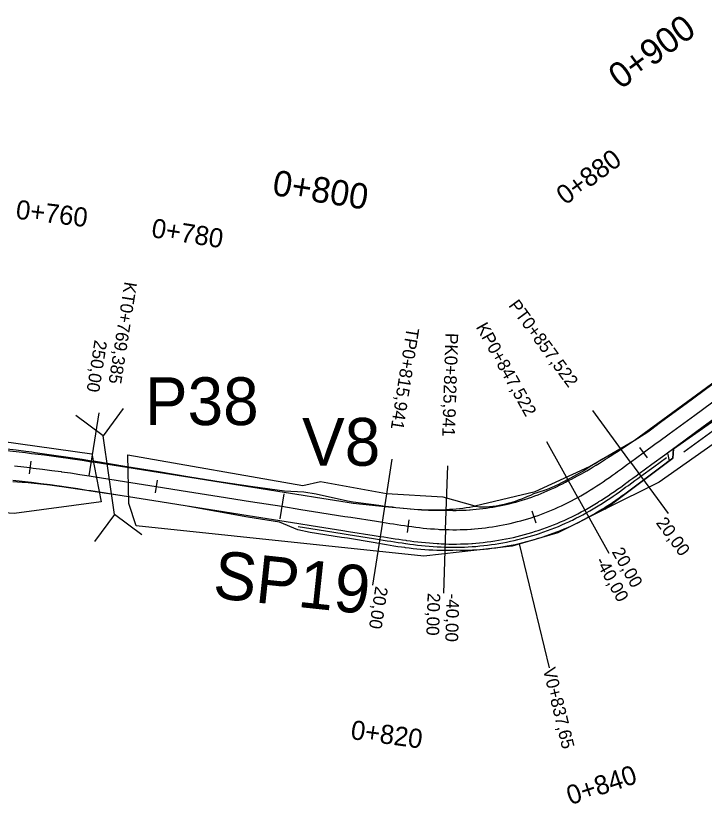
# Model space of a CAD drawing. Extents: x -636600 to -628587, y -1090963 to -1085869.
# Drawn here: x -634528.5 to -634420.5, y -1089761.7 to -1089638 of the extents above; entities that cross this region are included whole.
import ezdxf

# ---------------------------------------------------------------- set-up
doc = ezdxf.new("R2010")
doc.units = 0
for name, color, linetype in [('01_PARCELY_NÁVRH_PC', 7, 'Continuous'), ('03_PC_OBJEKTY_NÁVRH', 7, 'Continuous'), ('03_PC_OBJEKTY_STAV', 7, 'Continuous'), ('06_ÚSES_IP_NAVRH', 7, 'Continuous'), ('dno příkopu', 7, 'Continuous'), ('HEKTOMETRY100', 7, 'Continuous'), ('HEKTOMETRY20', 7, 'Continuous'), ('HL_BODY', 7, 'Continuous'), ('POLOMERY', 7, 'Continuous'), ('situace_osa', 7, 'Continuous'), ('situace_těleso', 7, 'Continuous'), ('situace_vozovka', 7, 'Continuous'), ('VRCHOLY', 7, 'Continuous')]:
    doc.layers.add(name, color=color, linetype=linetype)

msp = doc.modelspace()

# ---------------------------------------------------------------- linework, layer by layer
at = {"layer": '01_PARCELY_NÁVRH_PC'}
msp.add_lwpolyline([(-634436.06, -1089715.46), (-634425.38, -1089707.44), (-634425.28, -1089705.95), (-634412.34, -1089696.86), (-634389.23, -1089679.76), (-634353.24, -1089657.77), (-634341.16, -1089651.61), (-634331.8, -1089648.15), (-634258.18, -1089646.18), (-634255.64, -1089649.11), (-634331.22, -1089651.14), (-634339.96, -1089654.36), (-634351.77, -1089660.39), (-634387.55, -1089682.25), (-634410.59, -1089699.3), (-634427.51, -1089711.19)], close=True, dxfattribs=at)
for points in [[(-634412.34, -1089696.86), (-634425.28, -1089705.95), (-634425.38, -1089707.44), (-634436.06, -1089715.46), (-634443.44, -1089719.16), (-634450.61, -1089721.26), (-634464.46, -1089722.82), (-634509.58, -1089718.05), (-634510.7, -1089714.54), (-634510.89, -1089706.89), (-634483.41, -1089711.71), (-634480.68, -1089711.12), (-634470.31, -1089712.96), (-634461.46, -1089713.51), (-634456.46, -1089714.89), (-634446.99, -1089712.68), (-634438.47, -1089708.74), (-634431.43, -1089704.66), (-634389.8, -1089674.12)], [(-634672.02, -1089696.95), (-634600.53, -1089702.47), (-634552.21, -1089703.37), (-634533.75, -1089704.33), (-634516.53, -1089706.78), (-634515.07, -1089714.29), (-634528.72, -1089716.11), (-634632.39, -1089709.08), (-634670.1, -1089705.31)]]:
    msp.add_lwpolyline(points, dxfattribs=at)
at = {"layer": '03_PC_OBJEKTY_STAV'}
for points in [[(-634511.61, -1089699.66), (-634514.77, -1089703.91), (-634519.03, -1089700.75)], [(-634512.96, -1089716.28), (-634514.77, -1089703.91)], [(-634508.71, -1089719.45), (-634512.96, -1089716.28), (-634516.13, -1089720.53)]]:
    msp.add_lwpolyline(points, dxfattribs=at)
at = {"layer": '06_ÚSES_IP_NAVRH'}
msp.add_lwpolyline([(-634423.69, -1089706.43), (-634388.57, -1089680.91), (-634348.85, -1089656.94), (-634330.39, -1089649.56), (-634264.22, -1089647.99)], dxfattribs=at)
at = {"layer": 'dno příkopu'}
msp.add_lwpolyline([(-634484.15, -1089718.18), (-634482.2, -1089718.49), (-634477.26, -1089719.27), (-634476.33, -1089719.42), (-634472.32, -1089720.06), (-634471.39, -1089720.2), (-634470.81, -1089720.3), (-634470.22, -1089720.39), (-634469.64, -1089720.48), (-634469.05, -1089720.57), (-634468.46, -1089720.66), (-634467.86, -1089720.74), (-634467.32, -1089720.82), (-634467.26, -1089720.83), (-634466.66, -1089720.91), (-634466.06, -1089720.98), (-634465.45, -1089721.06), (-634464.84, -1089721.12), (-634464.23, -1089721.18), (-634463.61, -1089721.24), (-634463, -1089721.29), (-634462.37, -1089721.33), (-634462.12, -1089721.34), (-634461.75, -1089721.36), (-634461.12, -1089721.39), (-634460.52, -1089721.4), (-634459.91, -1089721.41), (-634459.3, -1089721.41), (-634458.7, -1089721.39), (-634458.09, -1089721.38), (-634457.48, -1089721.35), (-634456.88, -1089721.31), (-634456.79, -1089721.3), (-634456.27, -1089721.27), (-634455.67, -1089721.21), (-634455.06, -1089721.15), (-634454.46, -1089721.08), (-634453.86, -1089721), (-634453.26, -1089720.91), (-634452.66, -1089720.81), (-634452.06, -1089720.71), (-634451.49, -1089720.6), (-634451.46, -1089720.6), (-634450.87, -1089720.47), (-634450.28, -1089720.34), (-634449.69, -1089720.21), (-634449.1, -1089720.06), (-634448.51, -1089719.9), (-634447.93, -1089719.74), (-634447.34, -1089719.57), (-634446.76, -1089719.39), (-634446.33, -1089719.24), (-634446.19, -1089719.2), (-634445.61, -1089719), (-634445.04, -1089718.8), (-634444.47, -1089718.58), (-634443.91, -1089718.36), (-634443.35, -1089718.13), (-634442.79, -1089717.9), (-634442.23, -1089717.65), (-634441.68, -1089717.4), (-634441.37, -1089717.25), (-634441.13, -1089717.14), (-634440.59, -1089716.87), (-634440.05, -1089716.59), (-634439.51, -1089716.31), (-634438.98, -1089716.02), (-634438.43, -1089715.71), (-634437.89, -1089715.4), (-634437.36, -1089715.07), (-634436.83, -1089714.75), (-634436.72, -1089714.68), (-634436.31, -1089714.42), (-634435.79, -1089714.08), (-634435.28, -1089713.74), (-634434.77, -1089713.4), (-634434.27, -1089713.06), (-634433.78, -1089712.71), (-634433.28, -1089712.36), (-634432.79, -1089712.01), (-634432.45, -1089711.77), (-634432.31, -1089711.66), (-634431.82, -1089711.31), (-634431.34, -1089710.96), (-634430.87, -1089710.62), (-634430.39, -1089710.27), (-634428.39, -1089708.8), (-634426.36, -1089707.31)], dxfattribs=at)
at = {"layer": 'HEKTOMETRY100'}
msp.add_lwpolyline([(-634486.39, -1089713.02), (-634487.02, -1089716.97)], dxfattribs=at)
at = {"layer": 'HEKTOMETRY20'}
for points in [[(-634430.61, -1089705.78), (-634429.43, -1089707.39)], [(-634526.12, -1089707.92), (-634526.36, -1089709.91)], [(-634506.3, -1089710.88), (-634506.62, -1089712.86)], [(-634447.51, -1089715.68), (-634446.88, -1089717.58)], [(-634466.81, -1089717.1), (-634467.08, -1089719.08)]]:
    msp.add_lwpolyline(points, dxfattribs=at)
at = {"layer": 'HL_BODY'}
for points in [[(-634516.94, -1089710.21), (-634515.38, -1089700.33)], [(-634432.02, -1089708.05), (-634437.93, -1089699.98)], [(-634440.31, -1089713.62), (-634445.17, -1089704.88)], [(-634470.96, -1089717.49), (-634469.4, -1089707.61)], [(-634461.03, -1089718.64), (-634460.71, -1089708.64)]]:
    msp.add_lwpolyline(points, dxfattribs=at)
at = {"layer": 'POLOMERY'}
for points in [[(-634516.94, -1089710.21), (-634515.38, -1089700.33)], [(-634432.02, -1089708.05), (-634426.1, -1089716.11)], [(-634440.31, -1089713.62), (-634435.45, -1089722.36)], [(-634470.96, -1089717.49), (-634472.52, -1089727.36)], [(-634461.03, -1089718.64), (-634461.35, -1089728.63)]]:
    msp.add_lwpolyline(points, dxfattribs=at)
at = {"layer": 'situace_osa'}
msp.add_lwpolyline([(-634528.66, -1089708.64), (-634527.19, -1089708.8), (-634526.24, -1089708.91), (-634525.72, -1089708.98), (-634524.26, -1089709.16), (-634522.79, -1089709.35), (-634521.33, -1089709.55), (-634521.28, -1089709.56), (-634519.87, -1089709.76), (-634518.4, -1089709.98), (-634516.94, -1089710.21), (-634516.34, -1089710.3), (-634511.4, -1089711.09), (-634506.46, -1089711.87), (-634501.52, -1089712.65), (-634496.58, -1089713.43), (-634491.64, -1089714.21), (-634486.71, -1089714.99), (-634483.72, -1089715.47), (-634481.77, -1089715.78), (-634476.83, -1089716.56), (-634475.9, -1089716.71), (-634471.89, -1089717.34), (-634470.96, -1089717.49), (-634470.38, -1089717.58), (-634469.8, -1089717.67), (-634469.22, -1089717.76), (-634468.64, -1089717.85), (-634468.05, -1089717.94), (-634467.47, -1089718.02), (-634466.95, -1089718.09), (-634466.89, -1089718.1), (-634466.31, -1089718.18), (-634465.72, -1089718.25), (-634465.14, -1089718.32), (-634464.55, -1089718.39), (-634463.97, -1089718.45), (-634463.38, -1089718.5), (-634462.8, -1089718.54), (-634462.21, -1089718.58), (-634461.97, -1089718.6), (-634461.62, -1089718.61), (-634461.03, -1089718.64), (-634460.47, -1089718.65), (-634459.9, -1089718.66), (-634459.33, -1089718.66), (-634458.76, -1089718.65), (-634458.2, -1089718.63), (-634457.63, -1089718.6), (-634457.06, -1089718.57), (-634456.98, -1089718.56), (-634456.5, -1089718.52), (-634455.93, -1089718.47), (-634455.36, -1089718.42), (-634454.8, -1089718.35), (-634454.24, -1089718.28), (-634453.68, -1089718.19), (-634453.11, -1089718.1), (-634452.56, -1089718), (-634452.02, -1089717.9), (-634452, -1089717.9), (-634451.44, -1089717.78), (-634450.89, -1089717.66), (-634450.33, -1089717.53), (-634449.78, -1089717.39), (-634449.23, -1089717.25), (-634448.69, -1089717.1), (-634448.14, -1089716.94), (-634447.6, -1089716.77), (-634447.19, -1089716.63), (-634447.06, -1089716.59), (-634446.52, -1089716.41), (-634445.99, -1089716.21), (-634445.46, -1089716.01), (-634444.93, -1089715.81), (-634444.4, -1089715.59), (-634443.88, -1089715.37), (-634443.36, -1089715.14), (-634442.84, -1089714.91), (-634442.56, -1089714.77), (-634442.33, -1089714.66), (-634441.82, -1089714.41), (-634441.31, -1089714.15), (-634440.81, -1089713.89), (-634440.31, -1089713.62), (-634439.8, -1089713.33), (-634439.29, -1089713.03), (-634438.79, -1089712.73), (-634438.29, -1089712.42), (-634438.18, -1089712.35), (-634437.79, -1089712.1), (-634437.3, -1089711.78), (-634436.81, -1089711.46), (-634436.32, -1089711.13), (-634435.84, -1089710.8), (-634435.35, -1089710.46), (-634434.87, -1089710.12), (-634434.39, -1089709.78), (-634434.05, -1089709.53), (-634433.92, -1089709.44), (-634433.44, -1089709.09), (-634432.96, -1089708.74), (-634432.49, -1089708.4), (-634432.02, -1089708.05), (-634430.02, -1089706.58), (-634427.98, -1089705.09), (-634427.58, -1089704.8), (-634425.98, -1089703.63), (-634421.95, -1089700.67), (-634417.92, -1089697.72)], dxfattribs=at)
at = {"layer": 'situace_těleso'}
for points in [[(-634529.87, -1089705.98), (-634528.39, -1089706.15), (-634526.9, -1089706.33), (-634525.94, -1089706.46), (-634525.42, -1089706.53), (-634523.95, -1089706.73), (-634522.47, -1089706.94), (-634520.99, -1089707.16), (-634520.95, -1089707.16), (-634519.52, -1089707.38), (-634518.04, -1089707.61), (-634516.57, -1089707.84), (-634515.96, -1089707.91), (-634511.03, -1089708.73), (-634506.09, -1089709.52), (-634501.16, -1089710.35), (-634496.22, -1089711.14), (-634491.27, -1089711.87), (-634486.32, -1089712.56), (-634483.28, -1089712.69), (-634481.33, -1089713.02), (-634476.44, -1089714.12), (-634475.52, -1089714.29), (-634471.49, -1089714.82), (-634470.56, -1089714.94), (-634469.98, -1089715.01), (-634469.39, -1089715.08), (-634468.82, -1089715.15), (-634468.24, -1089715.22), (-634467.66, -1089715.28), (-634467.09, -1089715.34), (-634466.58, -1089715.39), (-634466.52, -1089715.4), (-634465.95, -1089715.44), (-634465.38, -1089715.47), (-634464.82, -1089715.5), (-634464.25, -1089715.53), (-634463.69, -1089715.54), (-634463.13, -1089715.54), (-634462.58, -1089715.54), (-634462.03, -1089715.54), (-634461.81, -1089715.53), (-634461.48, -1089715.52), (-634460.93, -1089715.47), (-634460.41, -1089715.44), (-634459.89, -1089715.41), (-634459.37, -1089715.36), (-634458.85, -1089715.31), (-634458.33, -1089715.26), (-634457.81, -1089715.19), (-634457.29, -1089715.12), (-634457.22, -1089715.11), (-634456.78, -1089715.04), (-634456.27, -1089714.98), (-634455.74, -1089715.05), (-634455.21, -1089715.06), (-634454.69, -1089715.05), (-634454.16, -1089715.02), (-634453.64, -1089714.97), (-634453.12, -1089714.9), (-634452.63, -1089714.81), (-634452.61, -1089714.81), (-634452.1, -1089714.7), (-634451.59, -1089714.59), (-634451.08, -1089714.46), (-634450.57, -1089714.33), (-634450.07, -1089714.17), (-634449.58, -1089713.99), (-634449.1, -1089713.79), (-634448.61, -1089713.61), (-634448.24, -1089713.47), (-634448.12, -1089713.42), (-634447.64, -1089713.22), (-634447.17, -1089713), (-634446.68, -1089712.82), (-634446.18, -1089712.67), (-634445.69, -1089712.51), (-634445.19, -1089712.33), (-634444.71, -1089712.14), (-634444.23, -1089711.94), (-634443.96, -1089711.82), (-634443.75, -1089711.73), (-634443.28, -1089711.5), (-634442.81, -1089711.27), (-634442.36, -1089711.02), (-634441.9, -1089710.76), (-634441.41, -1089710.52), (-634440.93, -1089710.27), (-634440.45, -1089710.01), (-634439.97, -1089709.74), (-634439.87, -1089709.68), (-634439.49, -1089709.45), (-634439.02, -1089709.15), (-634438.55, -1089708.85), (-634438.08, -1089708.54), (-634437.59, -1089708.25), (-634437.11, -1089707.96), (-634436.62, -1089707.66), (-634436.11, -1089707.38), (-634435.75, -1089707.18), (-634435.61, -1089707.09), (-634435.1, -1089706.8), (-634434.6, -1089706.51), (-634434.09, -1089706.21), (-634433.58, -1089705.92), (-634431.43, -1089704.66), (-634429.38, -1089703.19), (-634428.97, -1089702.9), (-634427.35, -1089701.76), (-634423.31, -1089698.81), (-634419.3, -1089695.83)], [(-634416.47, -1089699.7), (-634420.56, -1089702.57), (-634424.63, -1089705.48), (-634426.23, -1089706.64), (-634425.95, -1089707.87), (-634427.97, -1089709.38), (-634429.95, -1089710.87), (-634430.42, -1089711.23), (-634430.89, -1089711.58), (-634431.37, -1089711.94), (-634431.85, -1089712.3), (-634431.99, -1089712.4), (-634432.34, -1089712.65), (-634432.82, -1089713.01), (-634433.32, -1089713.36), (-634433.82, -1089713.72), (-634434.32, -1089714.07), (-634434.83, -1089714.42), (-634435.35, -1089714.76), (-634435.87, -1089715.09), (-634436.29, -1089715.36), (-634436.41, -1089715.43), (-634436.94, -1089715.75), (-634437.49, -1089716.08), (-634438.04, -1089716.39), (-634438.6, -1089716.7), (-634439.14, -1089717), (-634439.69, -1089717.28), (-634440.24, -1089717.56), (-634440.8, -1089717.83), (-634441.05, -1089717.94), (-634441.36, -1089718.09), (-634441.92, -1089718.34), (-634442.49, -1089718.58), (-634443.06, -1089718.82), (-634443.64, -1089719.05), (-634444.21, -1089719.27), (-634444.79, -1089719.48), (-634445.37, -1089719.68), (-634445.96, -1089719.88), (-634446.1, -1089719.92), (-634446.55, -1089720.06), (-634447.14, -1089720.24), (-634447.73, -1089720.41), (-634448.33, -1089720.58), (-634448.92, -1089720.73), (-634449.52, -1089720.87), (-634450.13, -1089721.01), (-634450.73, -1089721.14), (-634451.33, -1089721.26), (-634451.36, -1089721.26), (-634451.94, -1089721.36), (-634452.55, -1089721.46), (-634453.16, -1089721.54), (-634453.77, -1089721.62), (-634454.38, -1089721.69), (-634455, -1089721.75), (-634455.61, -1089721.81), (-634456.22, -1089721.86), (-634456.75, -1089721.88), (-634456.84, -1089721.88), (-634457.45, -1089721.9), (-634458.07, -1089721.9), (-634458.68, -1089721.9), (-634459.3, -1089721.89), (-634459.91, -1089721.91), (-634460.53, -1089721.92), (-634461.14, -1089721.92), (-634461.78, -1089721.92), (-634462.16, -1089721.91), (-634462.41, -1089721.91), (-634463.04, -1089721.89), (-634463.67, -1089721.87), (-634464.29, -1089721.84), (-634464.91, -1089721.78), (-634465.53, -1089721.71), (-634466.14, -1089721.64), (-634466.75, -1089721.56), (-634467.35, -1089721.48), (-634467.41, -1089721.47), (-634467.95, -1089721.4), (-634468.55, -1089721.32), (-634469.15, -1089721.22), (-634469.74, -1089721.12), (-634470.32, -1089721.03), (-634470.91, -1089720.93), (-634471.49, -1089720.83), (-634472.42, -1089720.67), (-634476.42, -1089720.01), (-634477.35, -1089719.86), (-634482.29, -1089719.07), (-634484.23, -1089718.7), (-634487.1, -1089717.47), (-634492.04, -1089716.7), (-634496.96, -1089715.8), (-634501.88, -1089714.91), (-634506.82, -1089714.13), (-634511.75, -1089713.32), (-634516.7, -1089712.6), (-634517.31, -1089712.51), (-634518.76, -1089712.29), (-634520.2, -1089712.08), (-634521.61, -1089711.89), (-634521.66, -1089711.88), (-634523.11, -1089711.69), (-634524.56, -1089711.51), (-634526.02, -1089711.37), (-634526.53, -1089711.33), (-634527.48, -1089711.25), (-634528.94, -1089711.15)]]:
    msp.add_lwpolyline(points, dxfattribs=at)
at = {"layer": 'situace_vozovka'}
for points in [[(-634529.9, -1089706.24), (-634528.41, -1089706.4), (-634526.93, -1089706.57), (-634525.97, -1089706.68), (-634525.45, -1089706.74), (-634523.97, -1089706.93), (-634522.49, -1089707.12), (-634521.02, -1089707.33), (-634520.97, -1089707.33), (-634519.54, -1089707.54), (-634518.07, -1089707.76), (-634516.59, -1089707.99), (-634515.99, -1089708.08), (-634511.05, -1089708.86), (-634506.11, -1089709.65), (-634501.17, -1089710.43), (-634496.23, -1089711.21), (-634491.29, -1089711.99), (-634486.35, -1089712.77), (-634483.37, -1089713.24), (-634481.42, -1089713.55), (-634476.48, -1089714.34), (-634475.55, -1089714.48), (-634471.51, -1089714.91), (-634470.57, -1089715), (-634469.98, -1089715.07), (-634469.4, -1089715.13), (-634468.82, -1089715.18), (-634468.24, -1089715.24), (-634467.67, -1089715.3), (-634467.09, -1089715.35), (-634466.58, -1089715.39), (-634466.52, -1089715.4), (-634465.95, -1089715.44), (-634465.38, -1089715.48), (-634464.82, -1089715.52), (-634464.26, -1089715.55), (-634463.7, -1089715.57), (-634463.14, -1089715.59), (-634462.58, -1089715.6), (-634462.03, -1089715.61), (-634461.81, -1089715.61), (-634461.48, -1089715.61), (-634460.94, -1089715.6), (-634460.41, -1089715.61), (-634459.89, -1089715.62), (-634459.36, -1089715.62), (-634458.84, -1089715.61), (-634458.31, -1089715.59), (-634457.79, -1089715.57), (-634457.27, -1089715.53), (-634457.19, -1089715.53), (-634456.74, -1089715.49), (-634456.22, -1089715.45), (-634455.7, -1089715.39), (-634455.18, -1089715.33), (-634454.66, -1089715.26), (-634454.14, -1089715.19), (-634453.62, -1089715.1), (-634453.1, -1089715.01), (-634452.61, -1089714.92), (-634452.59, -1089714.92), (-634452.07, -1089714.81), (-634451.56, -1089714.7), (-634451.05, -1089714.58), (-634450.54, -1089714.45), (-634450.03, -1089714.32), (-634449.53, -1089714.17), (-634449.03, -1089714.03), (-634448.52, -1089713.87), (-634448.15, -1089713.75), (-634448.03, -1089713.71), (-634447.53, -1089713.54), (-634447.03, -1089713.36), (-634446.54, -1089713.18), (-634446.05, -1089712.98), (-634445.57, -1089712.79), (-634445.09, -1089712.58), (-634444.61, -1089712.37), (-634444.13, -1089712.15), (-634443.86, -1089712.03), (-634443.65, -1089711.93), (-634443.18, -1089711.69), (-634442.72, -1089711.46), (-634442.25, -1089711.21), (-634441.79, -1089710.96), (-634441.3, -1089710.72), (-634440.81, -1089710.47), (-634440.33, -1089710.21), (-634439.84, -1089709.95), (-634439.73, -1089709.89), (-634439.35, -1089709.67), (-634438.86, -1089709.4), (-634438.38, -1089709.11), (-634437.89, -1089708.82), (-634437.41, -1089708.52), (-634436.92, -1089708.22), (-634436.43, -1089707.92), (-634435.95, -1089707.61), (-634435.6, -1089707.39), (-634435.46, -1089707.3), (-634434.97, -1089706.98), (-634434.48, -1089706.66), (-634433.99, -1089706.34), (-634433.5, -1089706.02), (-634431.43, -1089704.66), (-634429.31, -1089703.28), (-634428.91, -1089702.98), (-634427.31, -1089701.81), (-634423.28, -1089698.86), (-634419.25, -1089695.9)], [(-634528.91, -1089710.87), (-634527.45, -1089711.04), (-634526.51, -1089711.15), (-634526, -1089711.21), (-634524.54, -1089711.39), (-634523.09, -1089711.58), (-634521.64, -1089711.78), (-634521.59, -1089711.79), (-634520.19, -1089711.99), (-634518.74, -1089712.21), (-634517.3, -1089712.43), (-634516.69, -1089712.53), (-634511.75, -1089713.31), (-634506.81, -1089714.09), (-634501.87, -1089714.87), (-634496.93, -1089715.65), (-634492, -1089716.44), (-634487.06, -1089717.22), (-634484.07, -1089717.69), (-634482.12, -1089718), (-634477.18, -1089718.78), (-634476.25, -1089718.93), (-634472.24, -1089719.56), (-634471.31, -1089719.71), (-634470.73, -1089719.8), (-634470.15, -1089719.89), (-634469.56, -1089719.98), (-634468.97, -1089720.07), (-634468.38, -1089720.16), (-634467.79, -1089720.25), (-634467.25, -1089720.32), (-634467.19, -1089720.33), (-634466.6, -1089720.41), (-634466, -1089720.49), (-634465.39, -1089720.56), (-634464.79, -1089720.62), (-634464.18, -1089720.69), (-634463.57, -1089720.74), (-634462.96, -1089720.79), (-634462.34, -1089720.83), (-634462.1, -1089720.84), (-634461.73, -1089720.86), (-634461.11, -1089720.89), (-634460.51, -1089720.9), (-634459.91, -1089720.91), (-634459.31, -1089720.91), (-634458.71, -1089720.89), (-634458.11, -1089720.88), (-634457.51, -1089720.85), (-634456.91, -1089720.81), (-634456.82, -1089720.81), (-634456.31, -1089720.77), (-634455.71, -1089720.71), (-634455.12, -1089720.65), (-634454.52, -1089720.58), (-634453.93, -1089720.5), (-634453.33, -1089720.42), (-634452.74, -1089720.32), (-634452.15, -1089720.22), (-634451.59, -1089720.11), (-634451.56, -1089720.11), (-634450.97, -1089719.99), (-634450.39, -1089719.86), (-634449.8, -1089719.72), (-634449.22, -1089719.57), (-634448.64, -1089719.42), (-634448.06, -1089719.26), (-634447.49, -1089719.09), (-634446.92, -1089718.91), (-634446.49, -1089718.77), (-634446.35, -1089718.72), (-634445.78, -1089718.53), (-634445.21, -1089718.33), (-634444.65, -1089718.12), (-634444.09, -1089717.9), (-634443.54, -1089717.67), (-634442.99, -1089717.44), (-634442.44, -1089717.2), (-634441.89, -1089716.95), (-634441.59, -1089716.8), (-634441.35, -1089716.69), (-634440.81, -1089716.42), (-634440.28, -1089716.15), (-634439.75, -1089715.87), (-634439.22, -1089715.58), (-634438.68, -1089715.28), (-634438.15, -1089714.97), (-634437.62, -1089714.65), (-634437.1, -1089714.32), (-634436.99, -1089714.25), (-634436.58, -1089714), (-634436.07, -1089713.66), (-634435.56, -1089713.33), (-634435.06, -1089712.99), (-634434.56, -1089712.65), (-634434.06, -1089712.3), (-634433.57, -1089711.96), (-634433.08, -1089711.61), (-634432.74, -1089711.36), (-634432.6, -1089711.26), (-634432.12, -1089710.91), (-634431.64, -1089710.56), (-634431.16, -1089710.21), (-634430.69, -1089709.86), (-634428.69, -1089708.4), (-634426.65, -1089706.91), (-634426.25, -1089706.61), (-634424.65, -1089705.44), (-634420.62, -1089702.49), (-634416.59, -1089699.53)]]:
    msp.add_lwpolyline(points, dxfattribs=at)
at = {"layer": 'VRCHOLY'}
msp.add_lwpolyline([(-634449.52, -1089720.88), (-634444.81, -1089740.32)], dxfattribs=at)

# ---------------------------------------------------------------- texts
at = {"layer": '03_PC_OBJEKTY_NÁVRH'}
msp.add_text('V8', height=7.5, dxfattribs=at).set_placement((-634483.55, -1089708.62))
msp.add_text('SP19', height=7.5, rotation=353.938, dxfattribs=at).set_placement((-634497.7, -1089729.34))
at = {"layer": '03_PC_OBJEKTY_STAV'}
msp.add_text('P38', height=7.5, dxfattribs=at).set_placement((-634508.2, -1089702.25))
at = {"layer": 'HEKTOMETRY100'}
for s, rotation, p in [('0+900', 36.22, (-634433.6, -1089649.69)), ('0+800', 351.0044, (-634488.36, -1089666.13))]:
    msp.add_text(s, height=4, rotation=rotation, dxfattribs=at).set_placement(p)
at = {"layer": 'HEKTOMETRY20'}
for s, rotation, p in [('0+880', 36.2402, (-634442.26, -1089667.82)), ('0+760', 353.1553, (-634528.56, -1089669.86)), ('0+780', 351.0044, (-634507.31, -1089672.75)), ('0+820', 352.1844, (-634476.04, -1089751.48)), ('0+840', 18.3045, (-634441.47, -1089761.88))]:
    msp.add_text(s, height=3, rotation=rotation, dxfattribs=at).set_placement(p)
at = {"layer": 'HL_BODY'}
for s, rotation, p in [('KT0+769,385', 261.0044, (-634511.4, -1089679.67)), ('PT0+857,522', 306.2402, (-634451.25, -1089683.49)), ('KP0+847,522', 299.0783, (-634456.34, -1089686.85)), ('TP0+815,941', 261.0044, (-634467.13, -1089686.86)), ('PK0+825,941', 268.1664, (-634461.05, -1089687.77))]:
    msp.add_text(s, height=2, rotation=rotation, dxfattribs=at).set_placement(p)
at = {"layer": 'POLOMERY'}
for s, rotation, p in [('250,00', 261.0044, (-634516.09, -1089688.82)), ('20,00', 306.2402, (-634428.12, -1089717.59)), ('20,00', 299.0783, (-634435.02, -1089722.11)), ('-40,00', 299.0783, (-634437.64, -1089723.57)), ('20,00', 261.0044, (-634472.03, -1089727.44)), ('20,00', 268.1664, (-634463.85, -1089728.55)), ('-40,00', 268.1664, (-634460.85, -1089728.65))]:
    msp.add_text(s, height=2, rotation=rotation, dxfattribs=at).set_placement(p)
at = {"layer": 'VRCHOLY'}
msp.add_text('V0+837,65', height=2, rotation=283.6223, dxfattribs=at).set_placement((-634445.78, -1089740.55))

doc.saveas('drawing.dxf')
